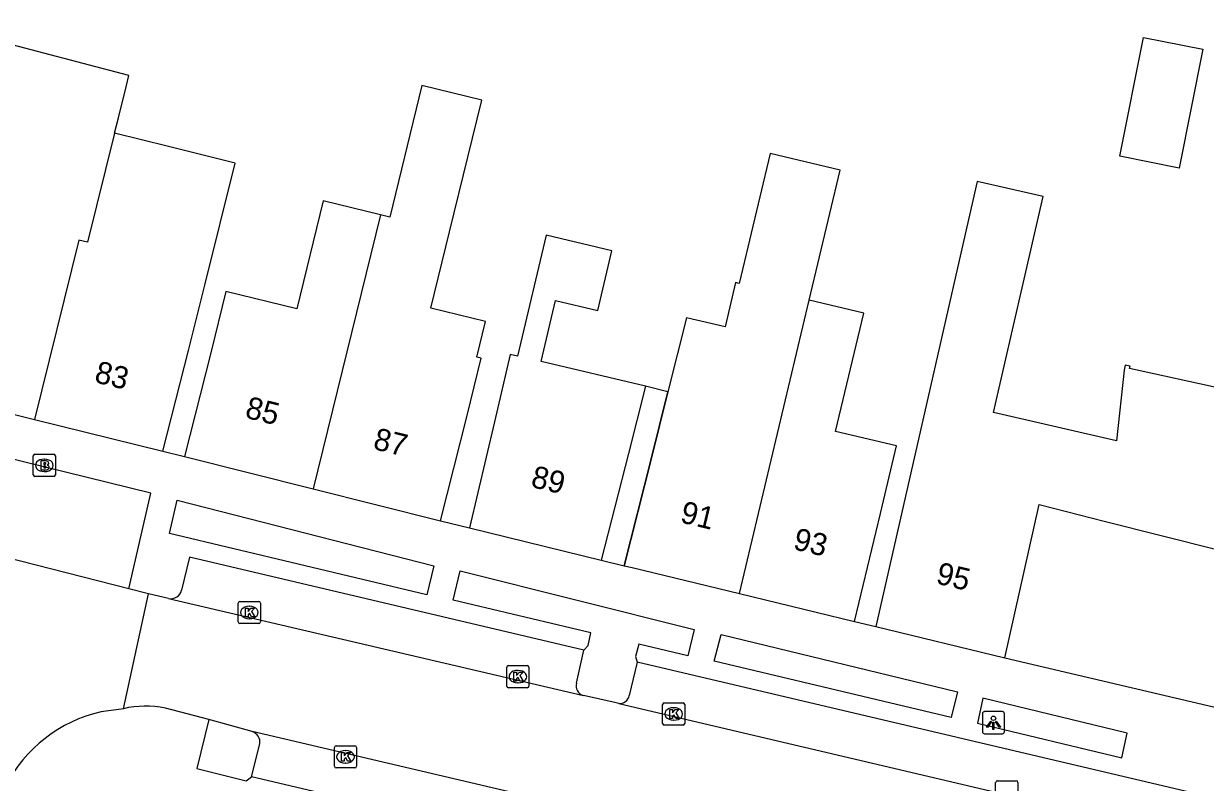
# Model space of a CAD drawing. Extents: x 159888 to 160757, y 384031 to 384746.
# Drawn here: x 160256.1 to 160309.4, y 384470 to 384504.3 of the extents above; entities that cross this region are included whole.
import ezdxf

# ---------------------------------------------------------------- set-up
doc = ezdxf.new("R2010")
doc.units = 0
for name, color, linetype in [('IMGEO_Brandkraan', 7, 'Continuous'), ('IMGEO_Erf', 7, 'Continuous'), ('IMGEO_Kolk', 7, 'Continuous'), ('IMGEO_Lichtpunt', 7, 'Continuous'), ('IMGEO_Pand', 7, 'Continuous'), ('IMGEO_Pand_nummerreeks', 7, 'Continuous'), ('IMGEO_Pand_overbouw', 7, 'Continuous'), ('IMGEO_Parkeervlak_open', 7, 'Continuous'), ('IMGEO_Rijbaan_lokaal_open', 7, 'Continuous'), ('IMGEO_Voetpad_open', 7, 'Continuous')]:
    doc.layers.add(name, color=color, linetype=linetype)

msp = doc.modelspace()

# ---------------------------------------------------------------- linework, layer by layer
at = {"layer": 'IMGEO_Brandkraan'}
for p, q in [((160256.51, 384483.889), (160256.51, 384484.741)), ((160256.585, 384484.815), (160257.437, 384484.815)), ((160256.998, 384484.595), (160257.023, 384484.595)), ((160257.511, 384484.741), (160257.511, 384483.889)), ((160257.437, 384483.815), (160256.585, 384483.815)), ((160257.021, 384484.035), (160256.996, 384484.035))]:
    msp.add_line(p, q, dxfattribs=at)
for points in [[(160256.51, 384483.889), (160256.51, 384484.741)], [(160256.585, 384484.815), (160257.437, 384484.815)], [(160256.858, 384484.515), (160256.858, 384484.115), (160257.071, 384484.115)], [(160257.089, 384484.515), (160256.858, 384484.515)], [(160257.037, 384484.434), (160256.983, 384484.434), (160256.983, 384484.358)], [(160256.983, 384484.358), (160257.036, 384484.358)], [(160257.511, 384484.741), (160257.511, 384483.889)], [(160257.437, 384483.815), (160256.585, 384483.815)], [(160257.045, 384484.282), (160256.983, 384484.282), (160256.983, 384484.201)], [(160256.983, 384484.201), (160257.045, 384484.201)]]:
    msp.add_lwpolyline(points, dxfattribs=at)
for centre, radius, start, end in [((160256.587, 384484.739), 0.0765, 91.552, 178.448), ((160256.587, 384484.739), 0.0765, 91.552, 178.448), ((160257.038, 384484.396), 0.0379, 267.8285, 90.9355), ((160257.093, 384484.37), 0.145, 59.4692, 91.5367), ((160257.118, 384484.417), 0.0922, 285.5137, 58.1501), ((160257.435, 384484.739), 0.0765, 1.552, 88.448), ((160257.435, 384484.739), 0.0765, 1.552, 88.448), ((160256.587, 384483.891), 0.0765, 181.552, 268.448), ((160256.587, 384483.891), 0.0765, 181.552, 268.448), ((160257.046, 384484.241), 0.0404, 269.8759, 90.5077), ((160257.077, 384484.366), 0.251, 268.6676, 293.5347), ((160257.123, 384484.225), 0.105, 301.3115, 78.989), ((160257.435, 384483.891), 0.0765, 271.552, 358.448), ((160257.435, 384483.891), 0.0765, 271.552, 358.448)]:
    msp.add_arc(centre, radius, start, end, dxfattribs=at)
for centre, major_axis, ratio, start_param, end_param in [((160256.997, 384484.315), (-0.387, 0.002), 0.722429, 4.712389, 7.853982), ((160257.022, 384484.315), (-0.39, 0.002), 0.717154, 1.570796, 4.712389)]:
    msp.add_ellipse(centre, major_axis=major_axis, ratio=ratio, start_param=start_param, end_param=end_param, dxfattribs=at)
at = {"layer": 'IMGEO_Erf'}
msp.add_lwpolyline([(160285.162, 384487.633), (160284.153, 384487.886)], dxfattribs=at)
at = {"layer": 'IMGEO_Kolk'}
for p, q in [((160265.764, 384477.248), (160265.764, 384478.1)), ((160265.839, 384478.174), (160266.691, 384478.174)), ((160266.252, 384477.954), (160266.277, 384477.954)), ((160266.765, 384478.1), (160266.765, 384477.248)), ((160266.691, 384477.174), (160265.839, 384477.174)), ((160266.275, 384477.394), (160266.25, 384477.394)), ((160277.962, 384475.278), (160278.814, 384475.278)), ((160277.887, 384474.352), (160277.887, 384475.204)), ((160278.375, 384475.058), (160278.4, 384475.058)), ((160278.888, 384475.204), (160278.888, 384474.352)), ((160278.814, 384474.278), (160277.962, 384474.278)), ((160278.398, 384474.498), (160278.373, 384474.498)), ((160284.92, 384472.668), (160284.92, 384473.52)), ((160284.995, 384473.594), (160285.847, 384473.594)), ((160285.408, 384473.374), (160285.433, 384473.374)), ((160285.921, 384473.52), (160285.921, 384472.668)), ((160285.431, 384472.814), (160285.406, 384472.814)), ((160285.847, 384472.594), (160284.995, 384472.594)), ((160270.107, 384470.733), (160270.107, 384471.585)), ((160270.182, 384471.659), (160271.034, 384471.659)), ((160271.108, 384471.585), (160271.108, 384470.733)), ((160270.595, 384471.439), (160270.62, 384471.439)), ((160271.034, 384470.659), (160270.182, 384470.659)), ((160270.618, 384470.879), (160270.593, 384470.879)), ((160299.956, 384469.155), (160299.956, 384470.007)), ((160300.031, 384470.081), (160300.883, 384470.081)), ((160300.957, 384470.007), (160300.957, 384469.155))]:
    msp.add_line(p, q, dxfattribs=at)
for points in [[(160265.764, 384477.248), (160265.764, 384478.1)], [(160265.839, 384478.174), (160266.691, 384478.174)], [(160266.765, 384478.1), (160266.765, 384477.248)], [(160266.085, 384477.874), (160266.208, 384477.874), (160266.208, 384477.723), (160266.338, 384477.874), (160266.502, 384477.874), (160266.356, 384477.723), (160266.509, 384477.474), (160266.357, 384477.474), (160266.272, 384477.638), (160266.208, 384477.571), (160266.208, 384477.474), (160266.085, 384477.474), (160266.085, 384477.874)], [(160266.691, 384477.174), (160265.839, 384477.174)], [(160277.962, 384475.278), (160278.814, 384475.278)], [(160277.887, 384474.352), (160277.887, 384475.204)], [(160278.208, 384474.978), (160278.331, 384474.978), (160278.331, 384474.827), (160278.461, 384474.978), (160278.625, 384474.978), (160278.479, 384474.827), (160278.632, 384474.578), (160278.48, 384474.578), (160278.395, 384474.742), (160278.331, 384474.675), (160278.331, 384474.578), (160278.208, 384474.578), (160278.208, 384474.978)], [(160278.888, 384475.204), (160278.888, 384474.352)], [(160278.814, 384474.278), (160277.962, 384474.278)], [(160284.92, 384472.668), (160284.92, 384473.52)], [(160284.995, 384473.594), (160285.847, 384473.594)], [(160285.241, 384473.294), (160285.364, 384473.294), (160285.364, 384473.143), (160285.494, 384473.294), (160285.658, 384473.294), (160285.512, 384473.143), (160285.665, 384472.894), (160285.513, 384472.894), (160285.428, 384473.058), (160285.364, 384472.991), (160285.364, 384472.894), (160285.241, 384472.894), (160285.241, 384473.294)], [(160285.921, 384473.52), (160285.921, 384472.668)], [(160285.847, 384472.594), (160284.995, 384472.594)], [(160270.107, 384470.733), (160270.107, 384471.585)], [(160270.182, 384471.659), (160271.034, 384471.659)], [(160271.108, 384471.585), (160271.108, 384470.733)], [(160270.428, 384471.359), (160270.551, 384471.359), (160270.551, 384471.208), (160270.681, 384471.359), (160270.845, 384471.359), (160270.699, 384471.208), (160270.852, 384470.959), (160270.7, 384470.959), (160270.615, 384471.123), (160270.551, 384471.056), (160270.551, 384470.959), (160270.428, 384470.959), (160270.428, 384471.359)], [(160271.034, 384470.659), (160270.182, 384470.659)], [(160299.956, 384469.155), (160299.956, 384470.007)], [(160300.031, 384470.081), (160300.883, 384470.081)], [(160300.957, 384470.007), (160300.957, 384469.155)]]:
    msp.add_lwpolyline(points, dxfattribs=at)
for centre, start, end in [((160265.841, 384478.098), 91.552, 178.448), ((160265.841, 384478.098), 91.552, 178.448), ((160266.689, 384478.098), 1.552, 88.448), ((160266.689, 384478.098), 1.552, 88.448), ((160265.841, 384477.25), 181.552, 268.448), ((160265.841, 384477.25), 181.552, 268.448), ((160266.689, 384477.25), 271.552, 358.448), ((160266.689, 384477.25), 271.552, 358.448), ((160277.964, 384475.202), 91.552, 178.448), ((160277.964, 384475.202), 91.552, 178.448), ((160278.812, 384475.202), 1.552, 88.448), ((160278.812, 384475.202), 1.552, 88.448), ((160277.964, 384474.354), 181.552, 268.448), ((160277.964, 384474.354), 181.552, 268.448), ((160278.812, 384474.354), 271.552, 358.448), ((160278.812, 384474.354), 271.552, 358.448), ((160284.997, 384473.518), 91.552, 178.448), ((160284.997, 384473.518), 91.552, 178.448), ((160285.845, 384473.518), 1.552, 88.448), ((160285.845, 384473.518), 1.552, 88.448), ((160284.997, 384472.67), 181.552, 268.448), ((160284.997, 384472.67), 181.552, 268.448), ((160285.845, 384472.67), 271.552, 358.448), ((160285.845, 384472.67), 271.552, 358.448), ((160270.184, 384471.583), 91.552, 178.448), ((160270.184, 384471.583), 91.552, 178.448), ((160271.032, 384471.583), 1.552, 88.448), ((160271.032, 384471.583), 1.552, 88.448), ((160270.184, 384470.735), 181.552, 268.448), ((160270.184, 384470.735), 181.552, 268.448), ((160271.032, 384470.735), 271.552, 358.448), ((160271.032, 384470.735), 271.552, 358.448), ((160300.033, 384470.005), 91.552, 178.448), ((160300.033, 384470.005), 91.552, 178.448), ((160300.881, 384470.005), 1.552, 88.448), ((160300.881, 384470.005), 1.552, 88.448)]:
    msp.add_arc(centre, 0.0765, start, end, dxfattribs=at)
for centre, major_axis, ratio, start_param, end_param in [((160266.251, 384477.674), (-0.387, 0.002), 0.722429, 4.712389, 7.853982), ((160266.276, 384477.674), (-0.39, 0.002), 0.717154, 1.570796, 4.712389), ((160278.374, 384474.778), (-0.387, 0.002), 0.722429, 4.712389, 7.853982), ((160278.399, 384474.778), (-0.39, 0.002), 0.717154, 1.570796, 4.712389), ((160285.407, 384473.094), (-0.387, 0.002), 0.722429, 4.712389, 7.853982), ((160285.432, 384473.094), (-0.39, 0.002), 0.717154, 1.570796, 4.712389), ((160270.594, 384471.159), (-0.387, 0.002), 0.722429, 4.712389, 7.853982), ((160270.619, 384471.159), (-0.39, 0.002), 0.717154, 1.570796, 4.712389)]:
    msp.add_ellipse(centre, major_axis=major_axis, ratio=ratio, start_param=start_param, end_param=end_param, dxfattribs=at)
at = {"layer": 'IMGEO_Lichtpunt'}
for p, q in [((160300.26, 384473.198), (160299.452, 384473.198)), ((160300.26, 384473.198), (160299.452, 384473.198)), ((160299.358, 384473.103), (160299.358, 384472.296)), ((160299.358, 384473.103), (160299.358, 384472.296)), ((160300.354, 384472.296), (160300.354, 384473.103)), ((160300.354, 384472.296), (160300.354, 384473.103)), ((160299.452, 384472.202), (160300.26, 384472.202)), ((160299.452, 384472.202), (160300.26, 384472.202))]:
    msp.add_line(p, q, dxfattribs=at)
for points in [[(160299.732, 384472.767), (160299.771, 384472.739), (160299.583, 384472.477), (160299.545, 384472.504), (160299.732, 384472.767)], [(160299.834, 384472.719), (160299.881, 384472.719), (160299.881, 384472.397), (160299.834, 384472.397), (160299.834, 384472.719)], [(160299.944, 384472.739), (160299.982, 384472.766), (160300.169, 384472.504), (160300.13, 384472.476), (160299.944, 384472.739)]]:
    msp.add_lwpolyline(points, dxfattribs=at)
msp.add_circle((160299.857, 384472.901), 0.0994, dxfattribs=at)
for centre, start, end in [((160299.452, 384473.103), 90, 180), ((160299.452, 384473.103), 90, 180), ((160300.26, 384473.103), 0, 90), ((160300.26, 384473.103), 0, 90), ((160299.452, 384472.296), 180, 270), ((160299.452, 384472.296), 180, 270), ((160300.26, 384472.296), 270, 0), ((160300.26, 384472.296), 270, 360)]:
    msp.add_arc(centre, 0.0946, start, end, dxfattribs=at)
at = {"layer": 'IMGEO_Pand'}
for points in [[(160260.181, 384499.308), (160260.353, 384500), (160260.7, 384501.399), (160260.827, 384501.91), (160254.627, 384503.529), (160251.86, 384504.251), (160247.887, 384489.05), (160250.81, 384488.365), (160250.68, 384487.841)], [(160306.63, 384503.627), (160309.302, 384503.097), (160308.239, 384497.735), (160305.567, 384498.265), (160306.63, 384503.627)], [(160274.889, 384481.817), (160276.091, 384486.564), (160276.724, 384489.148), (160276.529, 384489.196), (160276.925, 384490.813), (160274.464, 384491.416), (160275.307, 384494.859), (160276.76, 384500.794), (160274.056, 384501.456), (160272.603, 384495.521), (160272.186, 384495.623)], [(160260.181, 384499.308), (160258.961, 384494.387), (160258.573, 384494.483), (160256.565, 384486.387)], [(160262.354, 384484.957), (160263.54, 384489.566), (160264.255, 384492.448), (160265.622, 384497.96), (160262.615, 384498.705), (160260.181, 384499.308)], [(160291.541, 384491.775), (160292.936, 384497.645), (160289.775, 384498.396), (160288.381, 384492.526), (160288.219, 384492.564), (160287.743, 384490.562), (160285.999, 384490.976), (160285.162, 384487.633)], [(160300.376, 384475.627), (160301.922, 384482.541), (160304.86, 384481.798), (160310.003, 384480.497), (160310.763, 384488.511), (160310.439, 384488.584), (160310.255, 384487.749), (160306.005, 384488.688), (160306.028, 384488.791), (160305.806, 384488.84), (160305.758, 384488.618), (160305.418, 384485.426), (160299.862, 384486.699), (160302.098, 384496.447), (160299.125, 384497.128), (160294.547, 384477.036)], [(160272.186, 384495.623), (160269.597, 384496.257), (160268.402, 384491.374), (160265.206, 384492.157), (160264.53, 384489.395), (160263.339, 384484.714)], [(160272.186, 384495.623), (160269.153, 384483.256)], [(160284.153, 384487.886), (160279.435, 384489.006), (160280.086, 384491.75), (160281.991, 384491.298), (160282.632, 384493.999), (160279.663, 384494.704), (160278.364, 384489.237), (160278.046, 384489.313), (160277.326, 384486.28), (160276.201, 384481.496)], [(160288.393, 384478.525), (160291.541, 384491.775)], [(160293.586, 384477.267), (160294.758, 384482.14), (160295.483, 384485.194), (160292.731, 384485.848), (160294.001, 384491.191), (160291.541, 384491.775)], [(160250.68, 384487.841), (160256.565, 384486.387)], [(160284.153, 384487.886), (160283.374, 384484.843), (160282.145, 384480.041)], [(160285.162, 384487.633), (160284.402, 384484.6), (160283.188, 384479.786)], [(160256.565, 384486.387), (160262.354, 384484.957)], [(160263.339, 384484.714), (160269.153, 384483.256)], [(160269.153, 384483.256), (160274.889, 384481.817)], [(160276.201, 384481.496), (160282.145, 384480.041)], [(160283.188, 384479.786), (160283.54, 384479.7), (160288.393, 384478.525)], [(160288.393, 384478.525), (160293.586, 384477.267)], [(160294.547, 384477.036), (160300.376, 384475.627)]]:
    msp.add_lwpolyline(points, dxfattribs=at)
at = {"layer": 'IMGEO_Pand_overbouw'}
msp.add_lwpolyline([(160284.402, 384484.6), (160285.162, 384487.633), (160284.153, 384487.886), (160283.374, 384484.843), (160282.145, 384480.041), (160283.188, 384479.786)], close=True, dxfattribs=at)
at = {"layer": 'IMGEO_Parkeervlak_open'}
for points in [[(160281.029, 384474.483), (160281.368, 384475.976)], [(160283.766, 384475.429), (160283.414, 384473.922)], [(160266.362, 384470.254), (160266.738, 384471.74)]]:
    msp.add_lwpolyline(points, dxfattribs=at)
for centre, radius, start, end in [((160281.461, 384474.365), 0.448, 164.6966, 255.2846), ((160282.98, 384474.013), 0.444, 264.97, 348.1862), ((160266.246, 384471.823), 0.499, 350.4105, 73.8565)]:
    msp.add_arc(centre, radius, start, end, dxfattribs=at)
at = {"layer": 'IMGEO_Rijbaan_lokaal_open'}
for points in [[(160260.823, 384478.737), (160253.804, 384480.534)], [(160260.578, 384473.332), (160261.719, 384478.514)], [(160261.719, 384478.514), (160260.823, 384478.737)], [(160262.62, 384478.305), (160261.719, 384478.514)], [(160262.62, 384478.305), (160281.347, 384473.932)], [(160282.941, 384473.571), (160282.818, 384473.6), (160281.347, 384473.932)], [(160260.578, 384473.332), (160259.572, 384473.189)], [(160264.43, 384472.842), (160262.473, 384473.353)], [(160282.941, 384473.571), (160333.744, 384461.627), (160349.856, 384457.953)], [(160266.385, 384472.302), (160264.43, 384472.842)], [(160300.374, 384464.334), (160266.385, 384472.302)]]:
    msp.add_lwpolyline(points, dxfattribs=at)
for centre, radius, start, end in [((160261.008, 384466.891), 6.46, 102.8468, 152.8571), ((160261.574, 384468.959), 4.485, 78.439, 102.8309)]:
    msp.add_arc(centre, radius, start, end, dxfattribs=at)
at = {"layer": 'IMGEO_Voetpad_open'}
for points in [[(160260.823, 384478.737), (160261.82, 384483.067), (160253.188, 384485.188), (160251.37, 384481.523)], [(160262.354, 384484.957), (160263.339, 384484.714)], [(160274.272, 384478.475), (160262.665, 384481.232), (160263.012, 384482.745), (160274.594, 384479.787), (160274.272, 384478.475)], [(160274.889, 384481.817), (160276.201, 384481.496)], [(160281.368, 384475.976), (160263.556, 384480.169), (160263.206, 384478.674)], [(160281.368, 384475.976), (160281.556, 384476.186), (160281.688, 384476.754), (160275.469, 384478.233), (160275.784, 384479.553), (160286.347, 384476.907), (160286.066, 384475.715), (160283.853, 384476.251), (160283.695, 384475.682), (160283.766, 384475.429)], [(160282.145, 384480.041), (160283.188, 384479.786)], [(160293.586, 384477.267), (160294.547, 384477.036)], [(160287.243, 384475.471), (160287.564, 384476.688), (160298.234, 384474.087), (160297.946, 384472.929), (160287.243, 384475.471)], [(160349.788, 384460.02), (160334.593, 384463.468), (160283.766, 384475.429)], [(160300.376, 384475.627), (160312.033, 384472.883)], [(160299.384, 384473.8), (160299.135, 384472.675), (160305.648, 384471.109), (160305.895, 384472.231), (160299.384, 384473.8)], [(160264.43, 384472.842), (160263.898, 384470.627), (160266.116, 384470.07), (160266.362, 384470.254)], [(160299.532, 384462.459), (160266.362, 384470.254)]]:
    msp.add_lwpolyline(points, dxfattribs=at)
msp.add_arc((160262.716, 384478.803), 0.507, 259.0966, 345.3001, dxfattribs=at)

# ---------------------------------------------------------------- texts
at = {"layer": 'IMGEO_Pand_nummerreeks'}
for s, rotation, p in [('83', 346.0771, (160259.227, 384488.079)), ('85', 346.2433, (160266.029, 384486.474)), ('87', 346.2433, (160271.81, 384485.059)), ('89', 346.6444, (160278.931, 384483.35)), ('91', 346.6386, (160285.673, 384481.748)), ('93', 346.6386, (160290.774, 384480.536)), ('95', 346.4782, (160297.216, 384478.993))]:
    msp.add_text(s, height=1, rotation=rotation, dxfattribs=at).set_placement(p)

doc.saveas('drawing.dxf')
